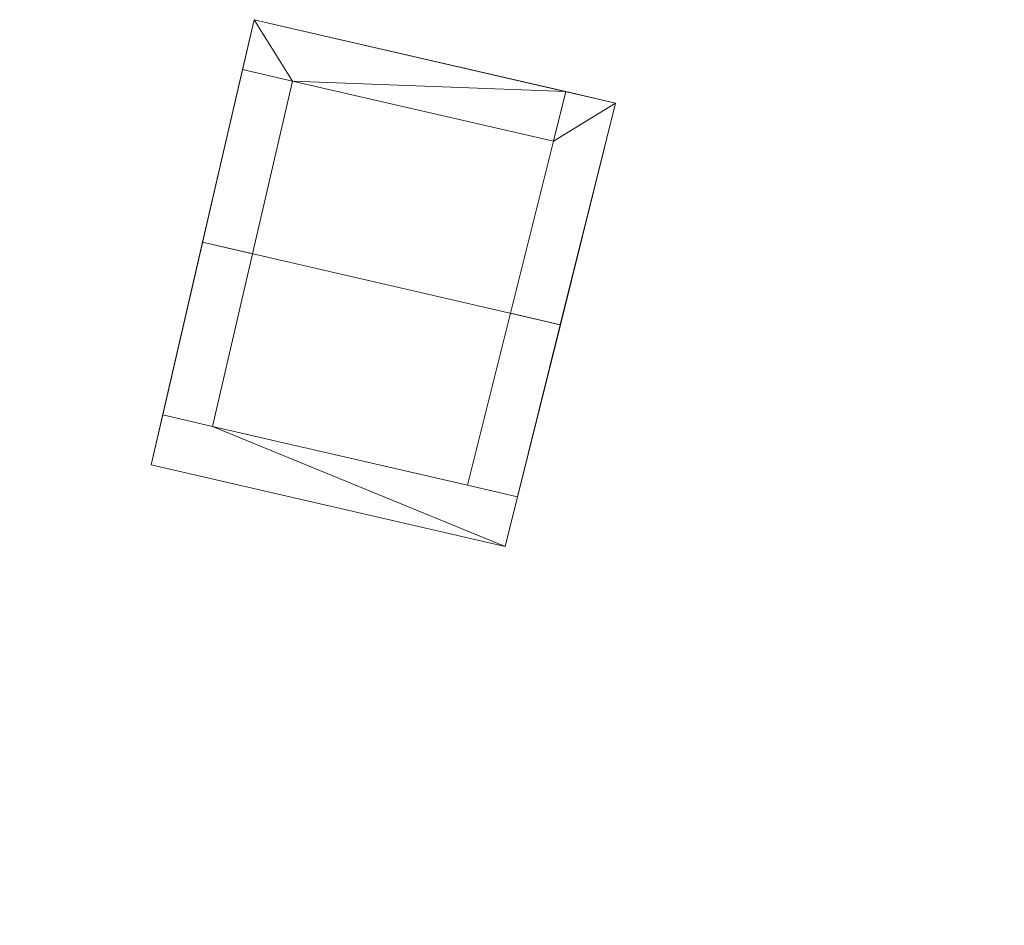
# Model space of a CAD drawing. Header units: millimetres. Extents: x -430348 to -225823, y -86243 to 5084.
# Tile 850 of 1056: x -325484 to -319708, y -59598 to -54284. Entities that reach past the tile are written whole.
import ezdxf

# ---------------------------------------------------------------- set-up
doc = ezdxf.new("R2010")
doc.units = ezdxf.units.MM
doc.layers.add('A-ROOF', color=132, linetype='Continuous', lineweight=9)
doc.layers.add('A-WALL', color=113, linetype='Continuous', lineweight=9)

msp = doc.modelspace()

# ---------------------------------------------------------------- meshes
at = {"layer": 'A-ROOF'}
mesh = msp.add_polyface(dxfattribs=at)
corners = [(-324711.9, -56895.5, 61079.2), (-324410.5, -55589.9, 61666), (-324109, -54284.3, 61079.2), (-324109, -54284.3, 60970), (-324410.5, -55589.9, 61556.8), (-324711.9, -56895.5, 60970)]
mesh.append_faces([[corners[k] for k in face] for face in [(0, 1, 4, 5)]], dxfattribs={"vtx1": -1})
mesh.append_faces([[corners[k] for k in face] for face in [(2, 3, 4, 1)]], dxfattribs={"vtx2": -1})
mesh = msp.add_polyface(dxfattribs=at)
corners = [(-324410.5, -55589.9, 61556.8), (-324109, -54284.3, 60970), (-321987.9, -54774, 60970), (-322312.1, -56074.3, 61556.8)]
mesh.append_faces([[corners[k] for k in face] for face in [(1, 2, 3, 0)]])
mesh = msp.add_polyface(dxfattribs=at)
corners = [(-324109, -54284.3, 61079.2), (-324410.5, -55589.9, 61666), (-322312.1, -56074.3, 61666), (-321987.9, -54774, 61079.2)]
mesh.append_faces([[corners[k] for k in face] for face in [(2, 3, 0, 1)]])
mesh = msp.add_polyface(dxfattribs=at)
corners = [(-324109, -54284.3, 60970), (-324109, -54284.3, 61079.2), (-321987.9, -54774, 61079.2), (-321987.9, -54774, 60970)]
mesh.append_faces([[corners[k] for k in face] for face in [(2, 3, 0, 1)]])
mesh = msp.add_polyface(dxfattribs=at)
corners = [(-321987.9, -54774, 61079.2), (-322312.1, -56074.3, 61666), (-322636.3, -57374.7, 61079.2), (-322636.3, -57374.7, 60970), (-322312.1, -56074.3, 61556.8), (-321987.9, -54774, 60970)]
mesh.append_faces([[corners[k] for k in face] for face in [(0, 1, 4, 5)]], dxfattribs={"vtx1": -1})
mesh.append_faces([[corners[k] for k in face] for face in [(2, 3, 4, 1)]], dxfattribs={"vtx2": -1})
mesh = msp.add_polyface(dxfattribs=at)
corners = [(-322636.3, -57374.7, 60970), (-324711.9, -56895.5, 60970), (-324410.5, -55589.9, 61556.8), (-322312.1, -56074.3, 61556.8)]
mesh.append_faces([[corners[k] for k in face] for face in [(0, 1, 2, 3)]])
mesh = msp.add_polyface(dxfattribs=at)
corners = [(-324711.9, -56895.5, 61079.2), (-322636.3, -57374.7, 61079.2), (-322312.1, -56074.3, 61666), (-324410.5, -55589.9, 61666)]
mesh.append_faces([[corners[k] for k in face] for face in [(3, 0, 1, 2)]])
mesh = msp.add_polyface(dxfattribs=at)
corners = [(-322636.3, -57374.7, 60970), (-322636.3, -57374.7, 61079.2), (-324711.9, -56895.5, 61079.2), (-324711.9, -56895.5, 60970)]
mesh.append_faces([[corners[k] for k in face] for face in [(2, 3, 0, 1)]])
at = {"layer": 'A-WALL'}
mesh = msp.add_polyface(dxfattribs=at)
corners = [(-324109.1, -54284.2, 59055.2), (-322280.3, -54706.5, 59055.2), (-322352.9, -54997.6, 59055.2), (-323884.3, -54644, 59055.2), (-324176.6, -54576.6, 59055.2)]
mesh.append_faces([[corners[k] for k in face] for face in [(3, 0, 1, 2)]], dxfattribs={"vtx0": -1})
mesh.append_faces([[corners[k] for k in face] for face in [(3, 4, 0)]], dxfattribs={"vtx2": -1})
mesh = msp.add_polyface(dxfattribs=at)
corners = [(-324109.1, -54284.2, 60970), (-324109.1, -54284.2, 59055.2), (-324176.6, -54576.6, 59055.2), (-324176.6, -54576.6, 61101.4)]
mesh.append_faces([[corners[k] for k in face] for face in [(0, 1, 2, 3)]])
mesh = msp.add_polyface(dxfattribs=at)
corners = [(-322280.3, -54706.5, 60970), (-324109.1, -54284.2, 60970), (-324176.5, -54576.6, 61101.4), (-323884.3, -54644, 61101.4), (-322352.9, -54997.6, 61101.4)]
mesh.append_faces([[corners[k] for k in face] for face in [(4, 0, 3)]], dxfattribs={"vtx1": -1})
mesh.append_faces([[corners[k] for k in face] for face in [(1, 2, 3, 0)]], dxfattribs={"vtx2": -1})
mesh = msp.add_polyface(dxfattribs=at)
corners = [(-322280.3, -54706.5, 59055.2), (-324109.1, -54284.2, 59055.2), (-324109.1, -54284.2, 60970), (-322280.3, -54706.5, 60970)]
mesh.append_faces([[corners[k] for k in face] for face in [(3, 0, 1, 2)]])
mesh = msp.add_polyface(dxfattribs=at)
corners = [(-324176.6, -54576.6, 59055.2), (-324644.4, -56602.8, 59055.2), (-324644.4, -56602.8, 61101.5), (-324410.5, -55589.9, 61556.8), (-324176.6, -54576.6, 61101.4)]
mesh.append_faces([[corners[k] for k in face] for face in [(4, 0, 1), (2, 3, 4, 1)]], dxfattribs={"vtx2": -1})
mesh = msp.add_polyface(dxfattribs=at)
corners = [(-324644.4, -56602.8, 59055.2), (-324176.6, -54576.6, 59055.2), (-323884.3, -54644, 59055.2), (-324352.1, -56670.3, 59055.2)]
mesh.append_faces([[corners[k] for k in face] for face in [(0, 1, 2, 3)]])
mesh = msp.add_polyface(dxfattribs=at)
corners = [(-324176.6, -54576.6, 61101.4), (-324410.5, -55589.9, 61556.8), (-324118.2, -55657.4, 61556.8), (-323884.3, -54644, 61101.4)]
mesh.append_faces([[corners[k] for k in face] for face in [(1, 2, 3, 0)]])
mesh = msp.add_polyface(dxfattribs=at)
corners = [(-322352.9, -54997.6, 59055.2), (-322352.9, -54997.6, 61101.4), (-323884.3, -54644, 61101.4), (-324176.5, -54576.6, 61101.4), (-324176.6, -54576.6, 59055.2), (-323884.3, -54644, 59055.2)]
mesh.append_faces([[corners[k] for k in face] for face in [(5, 2, 3, 4)]], dxfattribs={"vtx0": -1})
mesh.append_faces([[corners[k] for k in face] for face in [(5, 0, 1, 2)]], dxfattribs={"vtx3": -1})
mesh = msp.add_polyface(dxfattribs=at)
corners = [(-324176.6, -54576.6, 59055.2), (-324176.6, -54576.6, 61101.4), (-323884.3, -54644, 61101.4), (-323884.3, -54644, 59055.2)]
mesh.append_faces([[corners[k] for k in face] for face in [(3, 0, 1, 2)]])
mesh = msp.add_polyface(dxfattribs=at)
corners = [(-323884.3, -54644, 59055.2), (-323884.3, -54644, 61101.4), (-324118.2, -55657.4, 61556.8), (-324352.1, -56670.3, 61101.5), (-324352.1, -56670.3, 59055.2)]
mesh.append_faces([[corners[k] for k in face] for face in [(1, 4, 0)]], dxfattribs={"vtx0": -1})
mesh.append_faces([[corners[k] for k in face] for face in [(3, 4, 1, 2)]], dxfattribs={"vtx1": -1})
mesh = msp.add_polyface(dxfattribs=at)
corners = [(-322856.1, -57015.7, 59055.2), (-322856.1, -57015.7, 61101.5), (-322604.6, -56006.8, 61556.8), (-322352.9, -54997.6, 61101.4), (-322280.3, -54706.5, 60970), (-322280.3, -54706.5, 59055.2), (-322352.9, -54997.6, 59055.2)]
mesh.append_faces([[corners[k] for k in face] for face in [(0, 1, 3, 6)]], dxfattribs={"vtx1": -1, "vtx2": -1})
mesh.append_faces([[corners[k] for k in face] for face in [(4, 5, 6, 3), (1, 2, 3)]], dxfattribs={"vtx2": -1})
mesh = msp.add_polyface(dxfattribs=at)
corners = [(-321988, -54773.9, 59055.2), (-322563.8, -57083.2, 59055.2), (-322856.1, -57015.7, 59055.2), (-322352.9, -54997.6, 59055.2), (-322280.3, -54706.5, 59055.2)]
mesh.append_faces([[corners[k] for k in face] for face in [(3, 0, 1, 2)]], dxfattribs={"vtx0": -1})
mesh.append_faces([[corners[k] for k in face] for face in [(3, 4, 0)]], dxfattribs={"vtx2": -1})
mesh = msp.add_polyface(dxfattribs=at)
corners = [(-322312.2, -56074.3, 61556.8), (-321988, -54773.9, 60970), (-322280.3, -54706.5, 60970), (-322352.9, -54997.6, 61101.4), (-322604.6, -56006.8, 61556.8)]
mesh.append_faces([[corners[k] for k in face] for face in [(0, 1, 3, 4), (2, 3, 1)]], dxfattribs={"vtx1": -1})
mesh = msp.add_polyface(dxfattribs=at)
corners = [(-322280.3, -54706.5, 59055.2), (-322280.3, -54706.5, 60970), (-322352.9, -54997.6, 61101.4), (-322352.9, -54997.6, 59055.2)]
mesh.append_faces([[corners[k] for k in face] for face in [(3, 0, 1, 2)]])
mesh = msp.add_polyface(dxfattribs=at)
corners = [(-321988, -54773.9, 60970), (-321988, -54773.9, 59055.2), (-322280.3, -54706.5, 59055.2), (-322280.3, -54706.5, 60970)]
mesh.append_faces([[corners[k] for k in face] for face in [(0, 1, 2, 3)]])
mesh = msp.add_polyface(dxfattribs=at)
corners = [(-322563.8, -57083.2, 59055.2), (-321988, -54773.9, 59055.2), (-321988, -54773.9, 60970), (-322312.2, -56074.3, 61556.8), (-322563.8, -57083.2, 61101.5)]
mesh.append_faces([[corners[k] for k in face] for face in [(2, 0, 1)]], dxfattribs={"vtx0": -1})
mesh.append_faces([[corners[k] for k in face] for face in [(3, 4, 0, 2)]], dxfattribs={"vtx2": -1})
mesh = msp.add_polyface(dxfattribs=at)
corners = [(-324410.5, -55589.9, 61556.8), (-324644.3, -56602.9, 61101.5), (-324352.1, -56670.3, 61101.5), (-324118.2, -55657.4, 61556.8)]
mesh.append_faces([[corners[k] for k in face] for face in [(3, 0, 1, 2)]])
mesh = msp.add_polyface(dxfattribs=at)
corners = [(-322563.8, -57083.2, 61101.5), (-322312.1, -56074.3, 61556.8), (-322604.6, -56006.8, 61556.8), (-322856.1, -57015.7, 61101.5)]
mesh.append_faces([[corners[k] for k in face] for face in [(2, 3, 0, 1)]])
mesh = msp.add_polyface(dxfattribs=at)
corners = [(-322636.3, -57374.3, 59055.2), (-324711.9, -56895.2, 59055.2), (-324644.4, -56602.8, 59055.2), (-324352.1, -56670.3, 59055.2), (-322856.1, -57015.7, 59055.2), (-322563.8, -57083.2, 59055.2)]
mesh.append_faces([[corners[k] for k in face] for face in [(3, 0, 1, 2), (0, 3, 4, 5)]], dxfattribs={"vtx0": -1})
mesh = msp.add_polyface(dxfattribs=at)
corners = [(-324711.9, -56895.2, 59055.2), (-324711.9, -56895.2, 60970.2), (-324644.4, -56602.8, 61101.5), (-324644.4, -56602.8, 59055.2)]
mesh.append_faces([[corners[k] for k in face] for face in [(1, 2, 3, 0)]])
mesh = msp.add_polyface(dxfattribs=at)
corners = [(-324711.8, -56895.2, 60970.2), (-322636.3, -57374.3, 60970.2), (-322563.7, -57083.2, 61101.5), (-322856.1, -57015.7, 61101.5), (-324352.1, -56670.3, 61101.5), (-324644.4, -56602.8, 61101.5)]
mesh.append_faces([[corners[k] for k in face] for face in [(4, 5, 0, 1), (1, 2, 3, 4)]], dxfattribs={"vtx3": -1})
mesh = msp.add_polyface(dxfattribs=at)
corners = [(-324644.4, -56602.8, 59055.2), (-324644.4, -56602.8, 61101.5), (-324352.1, -56670.3, 61101.5), (-322856.1, -57015.7, 61101.5), (-322563.7, -57083.2, 61101.5), (-322563.8, -57083.2, 59055.2), (-322856.1, -57015.7, 59055.2), (-324352.1, -56670.3, 59055.2)]
mesh.append_faces([[corners[k] for k in face] for face in [(2, 7, 0, 1)]], dxfattribs={"vtx0": -1})
mesh.append_faces([[corners[k] for k in face] for face in [(3, 6, 7, 2)]], dxfattribs={"vtx0": -1, "vtx2": -1})
mesh.append_faces([[corners[k] for k in face] for face in [(5, 6, 3, 4)]], dxfattribs={"vtx1": -1})
mesh = msp.add_polyface(dxfattribs=at)
corners = [(-324644.3, -56602.9, 61101.5), (-324644.4, -56602.8, 59055.2), (-324352.1, -56670.3, 59055.2), (-324352.1, -56670.3, 61101.5)]
mesh.append_faces([[corners[k] for k in face] for face in [(2, 3, 0, 1)]])
mesh = msp.add_polyface(dxfattribs=at)
corners = [(-318492.7, -64325.7, 59055.2), (-325272.3, -62760.5, 59055.2), (-325564.6, -62693, 59055.2), (-326621.8, -62449, 59055.2), (-326914.1, -62381.5, 59055.2), (-337272.8, -59990, 59055.2), (-337565.1, -59922.5, 59055.2), (-338713.7, -59657.3, 59055.2), (-339006, -59589.9, 59055.2), (-349473.9, -57173.2, 59055.2), (-349766.2, -57105.7, 59055.2), (-349698.7, -56813.4, 59055.2), (-344281.8, -58064, 59055.2), (-344087, -58108.9, 59055.2), (-338776.6, -59334.9, 59055.2), (-338581.8, -59379.9, 59055.2), (-337490.2, -59631.9, 59055.2), (-337295.3, -59676.9, 59055.2), (-332676.8, -60743.2, 59055.2), (-332482, -60788.2, 59055.2), (-332086.3, -60879.5, 59055.2), (-331794, -60947, 59055.2), (-327096, -62031.6, 59055.2), (-326803.7, -62099.1, 59055.2), (-325472.9, -62406.3, 59055.2), (-325179.5, -62474.1, 59055.2), (-321464.2, -63331.8, 59055.2), (-321171.8, -63399.3, 59055.2), (-318425.2, -64033.4, 59055.2)]
mesh.append_faces([[corners[k] for k in face] for face in [(0, 27, 28)]], dxfattribs={"vtx0": -1})
mesh.append_faces([[corners[k] for k in face] for face in [(24, 3, 23)]], dxfattribs={"vtx0": -1, "vtx1": -1})
mesh.append_faces([[corners[k] for k in face] for face in [(5, 18, 19), (20, 4, 5, 19), (23, 3, 4, 22), (6, 16, 17), (9, 12, 13)]], dxfattribs={"vtx0": -1, "vtx2": -1})
mesh.append_faces([[corners[k] for k in face] for face in [(24, 1, 2, 3), (4, 20, 21, 22), (1, 24, 25, 26)]], dxfattribs={"vtx0": -1, "vtx3": -1})
mesh.append_faces([[corners[k] for k in face] for face in [(7, 8, 14, 15), (8, 9, 13, 14), (5, 6, 17, 18), (6, 7, 15, 16), (0, 1, 26, 27)]], dxfattribs={"vtx1": -1, "vtx3": -1})
mesh.append_faces([[corners[k] for k in face] for face in [(9, 10, 11, 12)]], dxfattribs={"vtx3": -1})
mesh = msp.add_polyface(dxfattribs=at)
corners = [(-318425.2, -64033.4, 59055.2), (-321171.8, -63399.3, 59055.2), (-321464.2, -63331.8, 59055.2), (-325179.5, -62474.1, 59055.2), (-325472.9, -62406.3, 59055.2), (-326803.7, -62099.1, 59055.2), (-327096, -62031.6, 59055.2), (-331794, -60947, 59055.2), (-332086.3, -60879.5, 59055.2), (-332482, -60788.2, 59055.2), (-332676.8, -60743.2, 59055.2), (-337295.3, -59676.9, 59055.2), (-337490.2, -59631.9, 59055.2), (-338581.8, -59379.9, 59055.2), (-338776.6, -59334.9, 59055.2), (-344087, -58108.9, 59055.2), (-344281.8, -58064, 59055.2), (-349698.7, -56813.4, 59055.2), (-349698.7, -56813.4, 64617), (-332160.2, -60862.5, 64617), (-332160.2, -60862.5, 64817), (-318480, -64020.8, 64817), (-318425.2, -64033.4, 64857.1), (-318648.2, -63981.9, 63579.7), (-318648.2, -63981.9, 64579.7), (-319505.7, -63784, 64579.7), (-319505.7, -63784, 63579.7), (-321298.5, -63370.1, 63450), (-321298.5, -63370.1, 64710), (-322701.6, -63046.1, 64710), (-322701.6, -63046.1, 63450), (-324230.5, -62693.2, 63450), (-324230.5, -62693.2, 64710), (-325107.4, -62490.7, 64710), (-325107.4, -62490.7, 63450), (-325637.4, -62368.4, 63450), (-325637.4, -62368.4, 64710), (-326296.2, -62216.3, 64710), (-326296.2, -62216.3, 63450), (-326958.7, -62063.3, 63450), (-326958.7, -62063.3, 64710), (-327835.7, -61860.8, 64710), (-327835.7, -61860.8, 63450), (-329394.6, -61500.9, 63450), (-329394.6, -61500.9, 64710), (-330758.8, -61186, 64710), (-330758.8, -61186, 63450), (-333339, -60590.3, 63250), (-333339, -60590.3, 64510), (-334625.2, -60293.4, 64510), (-334625.2, -60293.4, 63250), (-336301.1, -59906.4, 63250), (-336301.1, -59906.4, 64510), (-337119.6, -59717.5, 64510), (-337119.6, -59717.5, 63250), (-337801.6, -59560, 63250), (-337801.6, -59560, 64510), (-338366.8, -59429.5, 64510), (-338366.8, -59429.5, 63250), (-339019.6, -59278.8, 63250), (-339019.6, -59278.8, 64510), (-339877.1, -59080.9, 64510), (-339877.1, -59080.9, 63250), (-341523.7, -58700.7, 63250), (-341523.7, -58700.7, 64510), (-342809.9, -58403.8, 64510), (-342809.9, -58403.8, 63250), (-345421.2, -57800.9, 63250), (-345421.2, -57800.9, 64510), (-346707.4, -57504, 64510), (-346707.4, -57504, 63250), (-348480.7, -57094.6, 63250), (-348480.7, -57094.6, 64510), (-349201.8, -56928.1, 64510), (-349201.8, -56928.1, 63250), (-344697, -57968.1, 61019.9), (-344697, -57968.1, 62019.9), (-345281.6, -57833.1, 62019.9), (-345281.6, -57833.1, 61019.9), (-346846.2, -57471.9, 60762.9), (-346846.2, -57471.9, 62022.9), (-347567.2, -57305.5, 62022.9), (-347567.2, -57305.5, 60762.9), (-348480.7, -57094.6, 59750), (-348480.7, -57094.6, 61750), (-349201.8, -56928.1, 61750), (-349201.8, -56928.1, 59750), (-332086.3, -60879.5, 60653.9), (-332086.3, -60879.5, 61913.9), (-333372.5, -60582.6, 61913.9), (-333372.5, -60582.6, 60653.9), (-318648.2, -63981.9, 60928.8), (-318648.2, -63981.9, 61928.8), (-319505.7, -63784, 61928.8), (-319505.7, -63784, 60928.8), (-320597, -63532, 60928.8), (-320597, -63532, 61928.8), (-321171.8, -63399.3, 61928.8), (-321171.8, -63399.3, 60928.8), (-325637.4, -62368.4, 62306.2), (-326554.4, -62156.7, 62306.2), (-326554.4, -62156.7, 59686.2), (-325637.4, -62368.4, 59686.2)]
mesh.append_faces([[corners[k] for k in face] for face in [(95, 1, 98), (23, 92, 26), (31, 99, 34), (38, 40, 37), (34, 36, 33), (39, 100, 42), (60, 57, 59), (72, 69, 71)]], dxfattribs={"vtx0": -1, "vtx1": -1})
mesh.append_faces([[corners[k] for k in face] for face in [(94, 1, 95, 93), (46, 47, 19, 45), (29, 32, 21, 28), (23, 22, 92), (11, 51, 90), (58, 14, 59, 57), (53, 56, 19, 52)]], dxfattribs={"vtx0": -1, "vtx1": -1, "vtx2": -1})
mesh.append_faces([[corners[k] for k in face] for face in [(43, 100, 6, 87), (98, 99, 31, 30)]], dxfattribs={"vtx0": -1, "vtx1": -1, "vtx2": -1, "vtx3": -1})
mesh.append_faces([[corners[k] for k in face] for face in [(98, 3, 102, 99), (88, 47, 46, 43), (42, 100, 43, 44), (20, 33, 36, 37), (34, 99, 35, 36), (38, 100, 39, 40), (20, 37, 40, 41), (66, 15, 75, 76), (71, 81, 84, 85), (18, 65, 68, 69), (18, 69, 72, 73)]], dxfattribs={"vtx0": -1, "vtx1": -1, "vtx3": -1})
mesh.append_faces([[corners[k] for k in face] for face in [(0, 91, 92, 22), (93, 95, 96), (101, 5, 6, 100), (102, 3, 4), (30, 31, 32, 29), (24, 21, 22, 23), (33, 20, 21, 32), (44, 41, 42), (45, 19, 20), (47, 88, 89, 50), (75, 15, 16, 78), (17, 86, 83, 16), (82, 83, 84, 81), (19, 60, 61), (85, 74, 71)]], dxfattribs={"vtx0": -1, "vtx2": -1})
mesh.append_faces([[corners[k] for k in face] for face in [(26, 92, 93, 96), (21, 24, 25, 28), (19, 48, 49, 52), (50, 89, 90, 51), (83, 82, 79, 16), (67, 76, 77, 80), (19, 56, 57, 60), (64, 18, 19, 61), (67, 65, 66, 76), (71, 69, 70, 81), (18, 73, 74, 85)]], dxfattribs={"vtx0": -1, "vtx2": -1, "vtx3": -1})
mesh.append_faces([[corners[k] for k in face] for face in [(98, 1, 2, 3), (87, 6, 7, 8), (87, 8, 9, 10)]], dxfattribs={"vtx0": -1, "vtx3": -1})
mesh.append_faces([[corners[k] for k in face] for face in [(87, 88, 43), (47, 48, 19), (77, 78, 80), (62, 59, 14), (66, 63, 15), (67, 68, 65), (64, 65, 18)]], dxfattribs={"vtx1": -1, "vtx2": -1})
mesh.append_faces([[corners[k] for k in face] for face in [(96, 97, 27, 26), (44, 45, 20, 41), (12, 13, 55, 54), (14, 15, 63, 62), (79, 80, 78, 16)]], dxfattribs={"vtx1": -1, "vtx2": -1, "vtx3": -1})
mesh.append_faces([[corners[k] for k in face] for face in [(94, 91, 0, 1), (97, 98, 30, 27), (101, 102, 4, 5), (99, 100, 38, 35), (25, 26, 27, 28), (54, 51, 11, 12), (13, 14, 58, 55), (90, 87, 10, 11), (49, 50, 51, 52), (85, 86, 17, 18), (80, 81, 70, 67), (53, 54, 55, 56), (61, 62, 63, 64)]], dxfattribs={"vtx1": -1, "vtx3": -1})
mesh = msp.add_polyface(dxfattribs=at)
corners = [(-324711.9, -56895.2, 59055.2), (-322636.3, -57374.3, 59055.2), (-322636.3, -57374.3, 60970.2), (-324711.8, -56895.2, 60970.2)]
mesh.append_faces([[corners[k] for k in face] for face in [(3, 0, 1, 2)]])
mesh = msp.add_polyface(dxfattribs=at)
corners = [(-322563.8, -57083.2, 59055.2), (-322563.8, -57083.2, 61101.5), (-322856.1, -57015.7, 61101.5), (-322856.1, -57015.7, 59055.2)]
mesh.append_faces([[corners[k] for k in face] for face in [(0, 1, 2, 3)]])
mesh = msp.add_polyface(dxfattribs=at)
corners = [(-349766.2, -57105.7, 59055.2), (-349473.9, -57173.2, 59055.2), (-339006, -59589.9, 59055.2), (-338713.7, -59657.3, 59055.2), (-337565.1, -59922.5, 59055.2), (-337272.8, -59990, 59055.2), (-326914.1, -62381.5, 59055.2), (-326621.8, -62449, 59055.2), (-325564.6, -62693, 59055.2), (-325272.3, -62760.5, 59055.2), (-318492.7, -64325.7, 59055.2), (-318492.7, -64325.7, 65031), (-332227.7, -61154.8, 65031), (-332227.7, -61154.8, 64831), (-349473.9, -57173.2, 64831), (-349493.4, -57168.7, 64831), (-349766.2, -57105.7, 64631.3), (-318715.7, -64274.2, 64579.7), (-318715.7, -64274.2, 63579.7), (-319573.2, -64076.3, 63579.7), (-319573.2, -64076.3, 64579.7), (-321366, -63662.4, 64710), (-321366, -63662.4, 63450), (-322769.1, -63338.4, 63450), (-322769.1, -63338.4, 64710), (-324298, -62985.5, 64710), (-324298, -62985.5, 63450), (-325174.9, -62783, 63450), (-325174.9, -62783, 64710), (-325704.9, -62660.7, 64710), (-325704.9, -62660.7, 63450), (-326363.6, -62508.6, 63450), (-326363.6, -62508.6, 64710), (-327026.2, -62355.6, 64710), (-327026.2, -62355.6, 63450), (-327903.1, -62153.2, 63450), (-327903.1, -62153.2, 64710), (-329462.1, -61793.2, 64710), (-329462.1, -61793.2, 63450), (-330826.3, -61478.3, 63450), (-330826.3, -61478.3, 64710), (-333406.5, -60882.6, 64510), (-333406.5, -60882.6, 63250), (-334692.7, -60585.7, 63250), (-334692.7, -60585.7, 64510), (-336368.6, -60198.8, 64510), (-336368.6, -60198.8, 63250), (-337187.1, -60009.8, 63250), (-337187.1, -60009.8, 64510), (-337869.1, -59852.3, 64510), (-337869.1, -59852.3, 63250), (-338434.3, -59721.9, 63250), (-338434.3, -59721.9, 64510), (-339087.1, -59571.1, 64510), (-339087.1, -59571.1, 63250), (-339944.5, -59373.2, 63250), (-339944.5, -59373.2, 64510), (-341591.2, -58993, 64510), (-341591.2, -58993, 63250), (-342877.4, -58696.1, 63250), (-342877.4, -58696.1, 64510), (-345488.7, -58093.2, 64510), (-345488.7, -58093.2, 63250), (-346774.9, -57796.3, 63250), (-346774.9, -57796.3, 64510), (-348548.2, -57386.9, 64510), (-348548.2, -57386.9, 63250), (-349269.3, -57220.4, 63250), (-349269.3, -57220.4, 64510), (-344764.5, -58260.4, 62019.9), (-344764.5, -58260.4, 61019.9), (-345349.1, -58125.4, 61019.9), (-345349.1, -58125.4, 62019.9), (-346913.6, -57764.2, 62022.9), (-346913.6, -57764.2, 60762.9), (-347634.7, -57597.8, 60762.9), (-347634.7, -57597.8, 62022.9), (-348548.2, -57386.9, 61750), (-348548.2, -57386.9, 59750), (-349269.3, -57220.4, 59750), (-349269.3, -57220.4, 61750), (-332153.8, -61171.8, 61913.9), (-332153.8, -61171.8, 60653.9), (-333439.9, -60874.9, 60653.9), (-333439.9, -60874.9, 61913.9), (-318715.7, -64274.2, 61928.8), (-318715.7, -64274.2, 60928.8), (-319573.2, -64076.3, 60928.8), (-319573.2, -64076.3, 61928.8), (-320664.4, -63824.3, 61928.8), (-320664.4, -63824.3, 60928.8), (-321239.3, -63691.6, 60928.8), (-321239.3, -63691.6, 61928.8), (-326621.8, -62449, 62306.2), (-325704.9, -62660.7, 62306.2), (-325704.9, -62660.7, 59686.2), (-326621.8, -62449, 59686.2)]
mesh.append_faces([[corners[k] for k in face] for face in [(67, 80, 66), (55, 2, 54), (93, 38, 96), (96, 7, 95), (91, 10, 90), (42, 13, 41), (19, 85, 18), (21, 11, 24)]], dxfattribs={"vtx0": -1, "vtx1": -1})
mesh.append_faces([[corners[k] for k in face] for face in [(71, 74, 78, 70), (61, 60, 14, 64), (65, 64, 14, 68), (12, 29, 28, 11), (25, 24, 11, 28)]], dxfattribs={"vtx0": -1, "vtx1": -1, "vtx2": -1})
mesh.append_faces([[corners[k] for k in face] for face in [(46, 5, 83, 43), (58, 70, 2, 55)]], dxfattribs={"vtx0": -1, "vtx1": -1, "vtx2": -1, "vtx3": -1})
mesh.append_faces([[corners[k] for k in face] for face in [(66, 76, 63, 64), (57, 56, 13, 14), (13, 45, 44, 41), (13, 42, 39, 40), (91, 95, 9, 10), (91, 26, 94, 95), (19, 89, 88, 85), (12, 37, 36, 33)]], dxfattribs={"vtx0": -1, "vtx1": -1, "vtx3": -1})
mesh.append_faces([[corners[k] for k in face] for face in [(79, 0, 1, 78), (0, 79, 80, 16), (78, 74, 75), (63, 76, 73, 62), (59, 69, 70, 58), (5, 46, 47), (46, 43, 44, 45), (50, 47, 48, 49), (60, 61, 62, 59), (58, 55, 56, 57), (54, 51, 52, 53), (90, 87, 88, 89), (23, 91, 92, 22), (94, 30, 31), (22, 19, 20, 21)]], dxfattribs={"vtx0": -1, "vtx2": -1})
mesh.append_faces([[corners[k] for k in face] for face in [(66, 80, 77, 76), (73, 71, 72, 62), (78, 1, 2, 70), (54, 2, 3, 51), (62, 72, 69, 59), (38, 81, 82, 6), (81, 38, 39, 42), (93, 34, 35, 38), (10, 86, 87, 90), (22, 92, 89, 19), (27, 29, 30, 94), (23, 25, 26, 91), (11, 17, 18, 85)]], dxfattribs={"vtx0": -1, "vtx2": -1, "vtx3": -1})
mesh.append_faces([[corners[k] for k in face] for face in [(68, 14, 15, 16)]], dxfattribs={"vtx0": -1, "vtx3": -1})
mesh.append_faces([[corners[k] for k in face] for face in [(73, 74, 71), (83, 84, 43), (65, 66, 64), (60, 57, 14), (56, 53, 13), (8, 9, 95, 7), (26, 27, 94), (23, 24, 25), (27, 28, 29)]], dxfattribs={"vtx1": -1, "vtx2": -1})
mesh.append_faces([[corners[k] for k in face] for face in [(4, 5, 47, 50), (67, 68, 16, 80), (48, 45, 13, 49), (52, 49, 13, 53), (6, 7, 96, 38), (93, 94, 31, 34), (32, 29, 12, 33), (20, 17, 11, 21)]], dxfattribs={"vtx1": -1, "vtx2": -1, "vtx3": -1})
mesh.append_faces([[corners[k] for k in face] for face in [(77, 78, 75, 76), (3, 4, 50, 51), (42, 43, 84, 81), (82, 83, 5, 6), (37, 38, 35, 36), (85, 86, 10, 11), (40, 37, 12, 13), (33, 34, 31, 32)]], dxfattribs={"vtx1": -1, "vtx3": -1})
mesh = msp.add_polyface(dxfattribs=at)
corners = [(-322636.3, -57374.3, 60970.2), (-322636.3, -57374.3, 59055.2), (-322563.8, -57083.2, 59055.2), (-322563.8, -57083.2, 61101.5)]
mesh.append_faces([[corners[k] for k in face] for face in [(0, 1, 2, 3)]])

doc.saveas('drawing.dxf')
